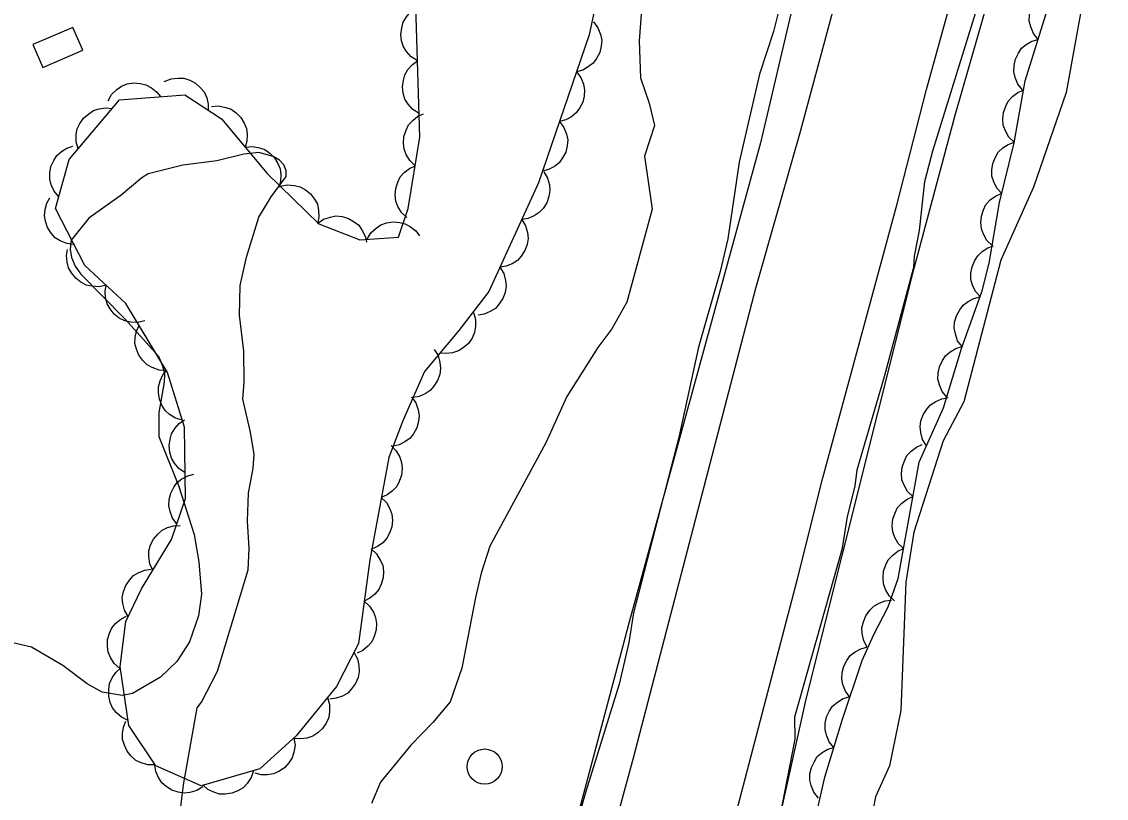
# Model space of a CAD drawing. Extents: x 282461 to 284471, y 5554090 to 5557646.
# Drawn here: x 283325.8 to 283387.5, y 5555381.2 to 5555425.4 of the extents above; entities that cross this region are included whole.
import ezdxf

# ---------------------------------------------------------------- set-up
doc = ezdxf.new("R2010")
doc.units = 0
for name, color, linetype in [('Niveau 1', 7, 'Continuous'), ('Niveau 2', 7, 'Continuous'), ('Niveau 21', 7, 'Continuous'), ('Niveau 31', 7, 'Continuous'), ('Niveau 36', 7, 'Continuous'), ('Niveau 44', 7, 'Continuous')]:
    doc.layers.add(name, color=color, linetype=linetype)

msp = doc.modelspace()

# ---------------------------------------------------------------- linework, layer by layer
at = {"layer": 'Niveau 1'}
for points in [[(283369.19, 5555427.32), (283368.58, 5555424.88), (283367.79, 5555422.44), (283366.63, 5555417.44), (283365.99, 5555413.08), (283365.55, 5555411.22), (283364.32, 5555406.92), (283363.22, 5555401.86), (283360.61, 5555391.8), (283360.34, 5555390.11), (283359.79, 5555387.73), (283357.89, 5555381.62), (283356.44, 5555376.5), (283355.1, 5555371.5), (283354.77, 5555369.88), (283354.51, 5555368.02), (283354.28, 5555367.2), (283351.99, 5555359.93), (283351.31, 5555358.24), (283349.47, 5555352.25), (283349.13, 5555351.38), (283346.67, 5555343.58)], [(283359.25, 5555344.88), (283360.8, 5555350.87), (283361.98, 5555354.48), (283363.76, 5555360.64), (283365.94, 5555367.62), (283367.56, 5555373.21), (283367.89, 5555375.01), (283368.61, 5555377.74), (283368.66, 5555378.67), (283369.81, 5555384.6), (283369.79, 5555385.87), (283372.52, 5555395.47), (283372.79, 5555397.27), (283373.24, 5555399.01), (283373.34, 5555399.94), (283374.9, 5555405.24), (283376.57, 5555411.46), (283376.62, 5555412.1), (283376.9, 5555413.55), (283377.21, 5555416.34), (283377.66, 5555418.08), (283380.45, 5555427.1)]]:
    msp.add_lwpolyline(points, dxfattribs=at)
at = {"layer": 'Niveau 2'}
for points in [[(283386.38, 5555427.71), (283385.24, 5555421.41), (283383.38, 5555416.01), (283381.53, 5555411.86), (283379.42, 5555403.8), (283378.24, 5555401.58), (283376.57, 5555396.38), (283376.12, 5555393.54), (283375.84, 5555386.24), (283375.19, 5555383.09), (283374.39, 5555381.33), (283372.68, 5555372.5), (283368.99, 5555361.94), (283368.32, 5555358.62), (283367.23, 5555357.08), (283366.18, 5555354.67), (283363.84, 5555354.01), (283363.19, 5555353.1), (283360.59, 5555345.44)], [(283361.13, 5555426.89), (283360.93, 5555424.34), (283361.01, 5555422.25), (283361.5, 5555420.8), (283361.8, 5555419.53), (283361.24, 5555417.78), (283361.68, 5555414.77), (283360.24, 5555409.47), (283359.38, 5555407.96), (283358.58, 5555406.9), (283356.81, 5555404.1), (283355.63, 5555401.47), (283352.44, 5555395.58), (283351.94, 5555394.06), (283351.61, 5555392.67), (283350.84, 5555388.65), (283350.17, 5555386.73), (283349.19, 5555385.56), (283347.93, 5555384.27), (283346.21, 5555382.16), (283345.7, 5555380.94)], [(283334.54, 5555378.26), (283334.99, 5555382.01), (283335.77, 5555386.38), (283336.02, 5555386.72), (283336.93, 5555388.47), (283338.68, 5555394.24), (283338.73, 5555395.45), (283338.63, 5555397.01), (283338.69, 5555398.61), (283338.96, 5555400.03), (283339.01, 5555400.81), (283338.81, 5555402.07), (283338.37, 5555403.96), (283338.45, 5555404.93), (283338.42, 5555406.68), (283338.18, 5555408.74), (283338.21, 5555410.42), (283338.57, 5555412.03), (283339.28, 5555414.32), (283339.99, 5555415.47), (283340.83, 5555416.63), (283340.84, 5555416.97), (283340.7, 5555417.29), (283340.45, 5555417.56), (283340.09, 5555417.76), (283339.28, 5555418), (283338.43, 5555417.9), (283336.89, 5555417.52), (283334.96, 5555417.28), (283332.98, 5555416.77), (283332.61, 5555416.55), (283331.43, 5555415.56), (283329.59, 5555414.26), (283328.59, 5555413), (283328.53, 5555412.49), (283328.62, 5555412.01), (283328.82, 5555411.52), (283329.14, 5555411.07), (283331.64, 5555408.52), (283333.56, 5555406.41), (283333.8, 5555405.86), (283333.9, 5555405.37), (283333.88, 5555404.92), (283333.58, 5555403.19), (283333.58, 5555401.83), (283334.7, 5555399.04), (283335.59, 5555396.26), (283335.86, 5555394.7), (283336.01, 5555392.86), (283335.84, 5555391.63), (283335.33, 5555390.15), (283334.61, 5555389.02), (283333.67, 5555388.13), (283332.09, 5555387.21), (283331.49, 5555387.09), (283330.36, 5555387.28), (283329.51, 5555387.76), (283328.11, 5555388.8), (283326.34, 5555389.85), (283324.95, 5555390.17)]]:
    msp.add_lwpolyline(points, dxfattribs=at)
at = {"layer": 'Niveau 21'}
for points in [[(283343.15, 5555297.48), (283344.82, 5555302.89), (283346.64, 5555309.77), (283350.04, 5555321.98), (283352.61, 5555330.06), (283355.72, 5555341.46), (283358.57, 5555351.46), (283363.11, 5555368.4), (283365.5, 5555376.77), (283369.96, 5555393.73), (283371.4, 5555399.48), (283375.63, 5555415.07), (283377.3, 5555421.58), (283383.42, 5555443.74), (283388.94, 5555463.12), (283392.46, 5555474.87), (283402.79, 5555506.48), (283405.51, 5555513.87), (283407.52, 5555520.57), (283413.11, 5555536.65), (283414.13, 5555540), (283418.84, 5555553.93)], [(283336.52, 5555296.58), (283345.36, 5555329.07), (283349.01, 5555340.73), (283353.99, 5555359.65), (283356.95, 5555370.11), (283360.62, 5555383.54), (283367.57, 5555410.27), (283370.08, 5555419.06), (283377.96, 5555448.27), (283379.69, 5555453.91), (283380.81, 5555457.98), (283384.16, 5555469.1), (283390.82, 5555490.22), (283395.1, 5555502.68), (283399.67, 5555516.53), (283403.67, 5555529), (283406.23, 5555536.33), (283411.71, 5555552.99)], [(283344.73, 5555292.08), (283347.9, 5555303.94), (283352.03, 5555317.89), (283355.38, 5555328.71), (283357.43, 5555336.24), (283359.48, 5555344.26), (283361.21, 5555350.31), (283366.86, 5555371.37), (283368.58, 5555378.52), (283370.45, 5555386.89), (283376.58, 5555411.34), (283378.92, 5555420.12), (283381.32, 5555428.44), (283387.66, 5555451.48), (283392.52, 5555468.36), (283394.86, 5555476.04), (283398.35, 5555485.88), (283400.13, 5555492.11), (283406.04, 5555510.39), (283408.05, 5555516.97), (283412.1, 5555528.8), (283414.21, 5555534.11), (283415.8, 5555538.57), (283420.56, 5555553.08)], [(283405.35, 5555543.77), (283400.81, 5555527.66), (283393.61, 5555506.3), (283389.72, 5555495.23), (283386, 5555483.77), (283382.31, 5555471.72), (283379.8, 5555462.88), (283377.9, 5555456.71), (283376, 5555449.96), (283373.72, 5555441.52), (283371.34, 5555432.28), (283369.72, 5555426.52), (283367.84, 5555418.55), (283360.38, 5555391.33), (283354.98, 5555371), (283348.96, 5555349.72), (283345.74, 5555337.39), (283343.68, 5555330.47), (283339.28, 5555314.89), (283337.62, 5555308.27), (283335.49, 5555301.46), (283330.1, 5555282.05)]]:
    msp.add_lwpolyline(points, dxfattribs=at)
at = {"layer": 'Niveau 31'}
msp.add_lwpolyline([(283329.25, 5555423.81), (283328.69, 5555425.11), (283326.41, 5555424.13), (283326.97, 5555422.82), (283329.25, 5555423.81)], dxfattribs=at)
at = {"layer": 'Niveau 36'}
msp.add_circle((283352.141, 5555383.046), 1, dxfattribs=at)
at = {"layer": 'Niveau 44'}
for points in [[(283360.51, 5555436.09), (283358.09, 5555424.69), (283355.21, 5555416.27), (283352.38, 5555410.09), (283350.66, 5555407.87), (283348.71, 5555405.53), (283347.47, 5555402.73), (283346.68, 5555400.63), (283345.59, 5555394.82), (283344.95, 5555390.05), (283343.7, 5555387.6), (283341.41, 5555384.79), (283339.34, 5555382.92), (283335.99, 5555381.95), (283333.42, 5555383.08), (283331.88, 5555385.38), (283331.38, 5555388.74), (283331.7, 5555391.3), (283332.6, 5555393.16), (283334.31, 5555395.97), (283335.1, 5555398.3), (283335.05, 5555402.36), (283334.08, 5555405.48), (283331.71, 5555409.4), (283329.37, 5555411.57), (283327.7, 5555414.8), (283328.48, 5555417.6), (283331.34, 5555420.99), (283335.06, 5555421.27), (283337.16, 5555419.9), (283339.75, 5555416.8), (283342.69, 5555413.93), (283345.02, 5555413.03), (283347.23, 5555413.17), (283347.79, 5555414.8), (283348.44, 5555418.87), (283348.21, 5555426.32)], [(283383.65, 5555424.43), (283383.39, 5555424.76), (283383.23, 5555425.14), (283383.15, 5555425.46), (283383.17, 5555425.81), (283383.24, 5555426.17), (283383.42, 5555426.52), (283383.59, 5555426.79), (283383.87, 5555427.02), (283384.19, 5555427.2), (283384.53, 5555427.31)], [(283370.61, 5555378.53), (283371.51, 5555382.44), (283372.51, 5555385.75), (283373.64, 5555389.08), (283374.3, 5555390.57), (283375.11, 5555392.13), (283375.69, 5555393.74), (283376.87, 5555400.37), (283378.27, 5555403.46), (283379.28, 5555406.83), (283380.46, 5555410.11), (283380.87, 5555411.7), (283381.46, 5555415.14), (283382.28, 5555418.55), (283382.92, 5555422.07), (283384.39, 5555426.84)], [(283348.31, 5555423.21), (283347.95, 5555423.43), (283347.69, 5555423.74), (283347.51, 5555424.01), (283347.41, 5555424.35), (283347.37, 5555424.71), (283347.42, 5555425.09), (283347.5, 5555425.41), (283347.68, 5555425.71), (283347.92, 5555425.99), (283348.21, 5555426.2)], [(283358.34, 5555425.42), (283358.59, 5555425.09), (283358.73, 5555424.71), (283358.8, 5555424.39), (283358.78, 5555424.04), (283358.69, 5555423.68), (283358.51, 5555423.34), (283358.32, 5555423.08), (283358.04, 5555422.86), (283357.72, 5555422.68), (283357.37, 5555422.59)], [(283382.76, 5555421.56), (283382.5, 5555421.88), (283382.35, 5555422.26), (283382.27, 5555422.58), (283382.28, 5555422.94), (283382.36, 5555423.3), (283382.53, 5555423.64), (283382.71, 5555423.92), (283382.98, 5555424.14), (283383.3, 5555424.33), (283383.65, 5555424.43)], [(283348.4, 5555420.21), (283348.05, 5555420.44), (283347.78, 5555420.74), (283347.6, 5555421.02), (283347.5, 5555421.36), (283347.46, 5555421.72), (283347.51, 5555422.1), (283347.59, 5555422.42), (283347.77, 5555422.72), (283348.02, 5555423), (283348.31, 5555423.21)], [(283357.37, 5555422.59), (283357.62, 5555422.26), (283357.76, 5555421.88), (283357.83, 5555421.55), (283357.81, 5555421.2), (283357.72, 5555420.85), (283357.54, 5555420.51), (283357.35, 5555420.24), (283357.08, 5555420.03), (283356.75, 5555419.85), (283356.4, 5555419.76)], [(283330.69, 5555420.94), (283330.89, 5555421.3), (283331.19, 5555421.58), (283331.46, 5555421.77), (283331.79, 5555421.89), (283332.15, 5555421.95), (283332.53, 5555421.91), (283332.85, 5555421.85), (283333.16, 5555421.68), (283333.45, 5555421.45), (283333.67, 5555421.17)], [(283333.89, 5555422.03), (283334.28, 5555422.19), (283334.68, 5555422.23), (283335.01, 5555422.22), (283335.34, 5555422.11), (283335.67, 5555421.94), (283335.95, 5555421.68), (283336.17, 5555421.44), (283336.31, 5555421.11), (283336.4, 5555420.75), (283336.4, 5555420.39)], [(283382.29, 5555418.58), (283381.99, 5555418.87), (283381.79, 5555419.23), (283381.67, 5555419.54), (283381.64, 5555419.89), (283381.68, 5555420.26), (283381.81, 5555420.62), (283381.95, 5555420.92), (283382.2, 5555421.17), (283382.49, 5555421.4), (283382.82, 5555421.54)], [(283328.99, 5555418.2), (283328.87, 5555418.6), (283328.88, 5555419.01), (283328.93, 5555419.33), (283329.08, 5555419.65), (283329.29, 5555419.95), (283329.59, 5555420.2), (283329.86, 5555420.38), (283330.19, 5555420.48), (283330.56, 5555420.53), (283330.92, 5555420.49)], [(283336.58, 5555420.6), (283336.99, 5555420.64), (283337.39, 5555420.56), (283337.7, 5555420.45), (283337.99, 5555420.25), (283338.25, 5555419.99), (283338.44, 5555419.66), (283338.58, 5555419.36), (283338.62, 5555419.01), (283338.6, 5555418.64), (283338.5, 5555418.3)], [(283348.18, 5555417.24), (283347.88, 5555417.53), (283347.67, 5555417.88), (283347.55, 5555418.18), (283347.51, 5555418.53), (283347.54, 5555418.9), (283347.66, 5555419.26), (283347.8, 5555419.56), (283348.04, 5555419.82), (283348.33, 5555420.05), (283348.65, 5555420.2)], [(283356.4, 5555419.76), (283356.65, 5555419.42), (283356.79, 5555419.04), (283356.87, 5555418.72), (283356.84, 5555418.37), (283356.75, 5555418.01), (283356.57, 5555417.68), (283356.38, 5555417.41), (283356.11, 5555417.19), (283355.78, 5555417.02), (283355.43, 5555416.93)], [(283327.89, 5555415.47), (283327.62, 5555415.79), (283327.46, 5555416.16), (283327.37, 5555416.48), (283327.37, 5555416.83), (283327.44, 5555417.19), (283327.6, 5555417.54), (283327.77, 5555417.82), (283328.04, 5555418.05), (283328.35, 5555418.24), (283328.69, 5555418.36)], [(283338.5, 5555418.3), (283338.91, 5555418.34), (283339.31, 5555418.26), (283339.62, 5555418.16), (283339.91, 5555417.95), (283340.17, 5555417.69), (283340.36, 5555417.36), (283340.5, 5555417.06), (283340.54, 5555416.72), (283340.52, 5555416.35), (283340.42, 5555416)], [(283381.58, 5555415.66), (283381.3, 5555415.97), (283381.13, 5555416.33), (283381.02, 5555416.65), (283381.02, 5555417), (283381.07, 5555417.37), (283381.22, 5555417.72), (283381.38, 5555418.01), (283381.64, 5555418.25), (283381.95, 5555418.45), (283382.29, 5555418.58)], [(283347.71, 5555414.29), (283347.4, 5555414.57), (283347.2, 5555414.92), (283347.08, 5555415.23), (283347.04, 5555415.58), (283347.07, 5555415.94), (283347.19, 5555416.31), (283347.33, 5555416.6), (283347.56, 5555416.86), (283347.85, 5555417.09), (283348.18, 5555417.24)], [(283355.5, 5555416.9), (283355.71, 5555416.54), (283355.82, 5555416.15), (283355.85, 5555415.82), (283355.8, 5555415.48), (283355.67, 5555415.13), (283355.46, 5555414.81), (283355.25, 5555414.57), (283354.95, 5555414.38), (283354.61, 5555414.24), (283354.25, 5555414.18)], [(283340.5, 5555416.07), (283340.9, 5555416.16), (283341.31, 5555416.12), (283341.63, 5555416.04), (283341.93, 5555415.87), (283342.22, 5555415.64), (283342.45, 5555415.33), (283342.61, 5555415.05), (283342.68, 5555414.7), (283342.7, 5555414.33), (283342.64, 5555413.98)], [(283328.75, 5555412.76), (283328.34, 5555412.81), (283327.97, 5555412.97), (283327.69, 5555413.14), (283327.45, 5555413.4), (283327.25, 5555413.72), (283327.14, 5555414.08), (283327.07, 5555414.4), (283327.11, 5555414.75), (283327.21, 5555415.11), (283327.38, 5555415.42)], [(283381.04, 5555412.7), (283380.74, 5555412.99), (283380.54, 5555413.34), (283380.42, 5555413.65), (283380.39, 5555414), (283380.42, 5555414.37), (283380.54, 5555414.73), (283380.68, 5555415.03), (283380.93, 5555415.29), (283381.22, 5555415.51), (283381.55, 5555415.66)], [(283342.62, 5555413.96), (283342.96, 5555414.19), (283343.35, 5555414.32), (283343.67, 5555414.38), (283344.02, 5555414.34), (283344.38, 5555414.24), (283344.71, 5555414.04), (283344.97, 5555413.85), (283345.17, 5555413.56), (283345.33, 5555413.23), (283345.41, 5555412.88)], [(283345.44, 5555413.06), (283345.65, 5555413.42), (283345.95, 5555413.69), (283346.22, 5555413.88), (283346.55, 5555413.99), (283346.92, 5555414.05), (283347.3, 5555414.01), (283347.62, 5555413.94), (283347.92, 5555413.76), (283348.21, 5555413.53), (283348.43, 5555413.25)], [(283354.25, 5555414.18), (283354.47, 5555413.82), (283354.57, 5555413.43), (283354.61, 5555413.1), (283354.55, 5555412.76), (283354.42, 5555412.41), (283354.21, 5555412.09), (283354, 5555411.84), (283353.7, 5555411.66), (283353.36, 5555411.52), (283353.01, 5555411.46)], [(283380.37, 5555409.77), (283380.09, 5555410.08), (283379.92, 5555410.45), (283379.83, 5555410.77), (283379.83, 5555411.12), (283379.89, 5555411.49), (283380.04, 5555411.84), (283380.21, 5555412.12), (283380.47, 5555412.36), (283380.78, 5555412.56), (283381.12, 5555412.68)], [(283330.58, 5555410.45), (283330.18, 5555410.35), (283329.77, 5555410.38), (283329.45, 5555410.44), (283329.14, 5555410.61), (283328.85, 5555410.84), (283328.61, 5555411.14), (283328.44, 5555411.42), (283328.36, 5555411.76), (283328.33, 5555412.13), (283328.39, 5555412.48)], [(283353.01, 5555411.46), (283353.22, 5555411.1), (283353.32, 5555410.71), (283353.36, 5555410.38), (283353.3, 5555410.03), (283353.18, 5555409.69), (283352.96, 5555409.37), (283352.75, 5555409.12), (283352.45, 5555408.94), (283352.11, 5555408.79), (283351.76, 5555408.73)], [(283332.78, 5555408.41), (283332.37, 5555408.32), (283331.97, 5555408.34), (283331.64, 5555408.41), (283331.33, 5555408.57), (283331.04, 5555408.8), (283330.81, 5555409.1), (283330.64, 5555409.38), (283330.55, 5555409.72), (283330.53, 5555410.09), (283330.58, 5555410.45)], [(283379.32, 5555406.95), (283379.07, 5555407.28), (283378.94, 5555407.67), (283378.87, 5555407.99), (283378.9, 5555408.34), (283379, 5555408.7), (283379.19, 5555409.04), (283379.38, 5555409.3), (283379.66, 5555409.52), (283379.99, 5555409.69), (283380.34, 5555409.78)], [(283351.5, 5555408.88), (283351.62, 5555408.48), (283351.61, 5555408.08), (283351.56, 5555407.75), (283351.42, 5555407.43), (283351.21, 5555407.13), (283350.92, 5555406.88), (283350.65, 5555406.7), (283350.31, 5555406.59), (283349.94, 5555406.55), (283349.59, 5555406.58)], [(283334.01, 5555405.59), (283333.6, 5555405.61), (283333.21, 5555405.75), (283332.92, 5555405.9), (283332.67, 5555406.15), (283332.45, 5555406.45), (283332.31, 5555406.8), (283332.22, 5555407.12), (283332.24, 5555407.47), (283332.31, 5555407.83), (283332.46, 5555408.16)], [(283349.26, 5555406.78), (283349.49, 5555406.43), (283349.59, 5555406.04), (283349.63, 5555405.71), (283349.58, 5555405.36), (283349.46, 5555405.01), (283349.25, 5555404.7), (283349.04, 5555404.44), (283348.75, 5555404.25), (283348.41, 5555404.11), (283348.05, 5555404.04)], [(283378.45, 5555404.07), (283378.19, 5555404.39), (283378.03, 5555404.77), (283377.95, 5555405.09), (283377.96, 5555405.44), (283378.03, 5555405.8), (283378.2, 5555406.15), (283378.38, 5555406.42), (283378.65, 5555406.65), (283378.97, 5555406.84), (283379.32, 5555406.95)], [(283334.93, 5555402.75), (283334.53, 5555402.87), (283334.19, 5555403.09), (283333.95, 5555403.31), (283333.76, 5555403.61), (283333.62, 5555403.95), (283333.57, 5555404.33), (283333.56, 5555404.65), (283333.66, 5555404.99), (283333.82, 5555405.33), (283334.04, 5555405.61)], [(283347.98, 5555404.08), (283348.22, 5555403.74), (283348.35, 5555403.35), (283348.41, 5555403.03), (283348.37, 5555402.68), (283348.27, 5555402.32), (283348.08, 5555401.99), (283347.89, 5555401.73), (283347.6, 5555401.52), (283347.27, 5555401.36), (283346.92, 5555401.27)], [(283377.29, 5555401.29), (283377.07, 5555401.65), (283376.97, 5555402.05), (283376.93, 5555402.38), (283376.98, 5555402.72), (283377.11, 5555403.07), (283377.32, 5555403.39), (283377.53, 5555403.64), (283377.83, 5555403.83), (283378.17, 5555403.97), (283378.53, 5555404.04)], [(283335.08, 5555399.77), (283334.73, 5555400), (283334.47, 5555400.31), (283334.3, 5555400.59), (283334.21, 5555400.93), (283334.17, 5555401.3), (283334.23, 5555401.68), (283334.31, 5555401.99), (283334.5, 5555402.29), (283334.75, 5555402.56), (283335.04, 5555402.77)], [(283346.81, 5555401.31), (283347.1, 5555401.01), (283347.3, 5555400.66), (283347.41, 5555400.35), (283347.44, 5555400), (283347.4, 5555399.63), (283347.27, 5555399.27), (283347.13, 5555398.98), (283346.88, 5555398.73), (283346.58, 5555398.51), (283346.25, 5555398.36)], [(283376.52, 5555398.41), (283376.22, 5555398.7), (283376.02, 5555399.06), (283375.9, 5555399.36), (283375.87, 5555399.72), (283375.91, 5555400.09), (283376.04, 5555400.45), (283376.18, 5555400.74), (283376.42, 5555401), (283376.72, 5555401.22), (283377.05, 5555401.37)], [(283334.61, 5555396.86), (283334.36, 5555397.19), (283334.22, 5555397.57), (283334.15, 5555397.89), (283334.17, 5555398.24), (283334.26, 5555398.6), (283334.44, 5555398.94), (283334.62, 5555399.21), (283334.9, 5555399.42), (283335.23, 5555399.6), (283335.57, 5555399.69)], [(283346.25, 5555398.36), (283346.55, 5555398.07), (283346.74, 5555397.71), (283346.86, 5555397.4), (283346.89, 5555397.05), (283346.85, 5555396.69), (283346.72, 5555396.33), (283346.57, 5555396.04), (283346.33, 5555395.78), (283346.03, 5555395.56), (283345.7, 5555395.42)], [(283375.99, 5555395.45), (283375.69, 5555395.74), (283375.5, 5555396.09), (283375.38, 5555396.4), (283375.35, 5555396.75), (283375.38, 5555397.12), (283375.51, 5555397.49), (283375.65, 5555397.78), (283375.89, 5555398.04), (283376.19, 5555398.26), (283376.52, 5555398.41)], [(283333.24, 5555394.22), (283333.07, 5555394.59), (283333.01, 5555395), (283333.01, 5555395.33), (283333.11, 5555395.66), (283333.28, 5555395.99), (283333.53, 5555396.28), (283333.77, 5555396.5), (283334.08, 5555396.65), (283334.44, 5555396.75), (283334.8, 5555396.77)], [(283345.67, 5555395.43), (283345.98, 5555395.15), (283346.19, 5555394.8), (283346.33, 5555394.5), (283346.37, 5555394.15), (283346.35, 5555393.78), (283346.24, 5555393.42), (283346.11, 5555393.12), (283345.88, 5555392.85), (283345.59, 5555392.62), (283345.27, 5555392.46)], [(283375.47, 5555392.48), (283375.17, 5555392.77), (283374.97, 5555393.13), (283374.85, 5555393.44), (283374.82, 5555393.79), (283374.85, 5555394.16), (283374.98, 5555394.52), (283375.12, 5555394.82), (283375.37, 5555395.07), (283375.66, 5555395.3), (283375.99, 5555395.45)], [(283331.83, 5555391.58), (283331.62, 5555391.94), (283331.53, 5555392.33), (283331.5, 5555392.66), (283331.57, 5555393.01), (283331.7, 5555393.35), (283331.92, 5555393.66), (283332.14, 5555393.91), (283332.44, 5555394.09), (283332.78, 5555394.22), (283333.14, 5555394.27)], [(283345.27, 5555392.46), (283345.58, 5555392.18), (283345.8, 5555391.84), (283345.93, 5555391.53), (283345.97, 5555391.19), (283345.96, 5555390.82), (283345.84, 5555390.45), (283345.71, 5555390.15), (283345.48, 5555389.89), (283345.2, 5555389.65), (283344.88, 5555389.49)], [(283373.92, 5555389.85), (283373.72, 5555390.21), (283373.64, 5555390.61), (283373.62, 5555390.94), (283373.7, 5555391.29), (283373.84, 5555391.63), (283374.07, 5555391.94), (283374.29, 5555392.18), (283374.6, 5555392.35), (283374.95, 5555392.47), (283375.31, 5555392.52)], [(283331.37, 5555388.63), (283331.05, 5555388.91), (283330.84, 5555389.25), (283330.7, 5555389.55), (283330.66, 5555389.9), (283330.67, 5555390.27), (283330.78, 5555390.64), (283330.91, 5555390.94), (283331.13, 5555391.2), (283331.42, 5555391.44), (283331.74, 5555391.61)], [(283372.93, 5555387), (283372.68, 5555387.33), (283372.54, 5555387.72), (283372.47, 5555388.04), (283372.49, 5555388.39), (283372.58, 5555388.75), (283372.76, 5555389.09), (283372.95, 5555389.36), (283373.23, 5555389.58), (283373.55, 5555389.75), (283373.9, 5555389.85)], [(283344.69, 5555389.55), (283344.9, 5555389.18), (283344.98, 5555388.79), (283345, 5555388.46), (283344.93, 5555388.11), (283344.79, 5555387.77), (283344.56, 5555387.47), (283344.34, 5555387.23), (283344.04, 5555387.05), (283343.69, 5555386.93), (283343.33, 5555386.88)], [(283331.84, 5555385.67), (283331.46, 5555385.85), (283331.16, 5555386.13), (283330.95, 5555386.38), (283330.81, 5555386.7), (283330.73, 5555387.06), (283330.73, 5555387.44), (283330.77, 5555387.77), (283330.92, 5555388.09), (283331.13, 5555388.39), (283331.4, 5555388.64)], [(283343.19, 5555386.97), (283343.31, 5555386.58), (283343.31, 5555386.17), (283343.26, 5555385.84), (283343.12, 5555385.52), (283342.91, 5555385.22), (283342.63, 5555384.97), (283342.36, 5555384.78), (283342.02, 5555384.67), (283341.66, 5555384.62), (283341.3, 5555384.65)], [(283372.02, 5555384.13), (283371.76, 5555384.46), (283371.6, 5555384.84), (283371.52, 5555385.16), (283371.53, 5555385.51), (283371.61, 5555385.87), (283371.78, 5555386.22), (283371.95, 5555386.49), (283372.23, 5555386.72), (283372.55, 5555386.91), (283372.89, 5555387.01)], [(283333.38, 5555383.14), (283332.96, 5555383.14), (283332.58, 5555383.26), (283332.28, 5555383.4), (283332.01, 5555383.63), (283331.78, 5555383.92), (283331.63, 5555384.27), (283331.52, 5555384.58), (283331.52, 5555384.93), (283331.58, 5555385.29), (283331.71, 5555385.63)], [(283341.28, 5555384.67), (283341.34, 5555384.26), (283341.28, 5555383.86), (283341.18, 5555383.54), (283340.99, 5555383.25), (283340.74, 5555382.98), (283340.42, 5555382.77), (283340.12, 5555382.63), (283339.78, 5555382.58), (283339.41, 5555382.58), (283339.06, 5555382.67)], [(283371.15, 5555381.25), (283370.89, 5555381.58), (283370.73, 5555381.96), (283370.65, 5555382.28), (283370.66, 5555382.63), (283370.74, 5555382.99), (283370.91, 5555383.34), (283371.08, 5555383.61), (283371.36, 5555383.84), (283371.68, 5555384.03), (283372.02, 5555384.13)], [(283336.09, 5555381.9), (283335.74, 5555381.68), (283335.35, 5555381.57), (283335.02, 5555381.53), (283334.68, 5555381.59), (283334.33, 5555381.7), (283334.01, 5555381.91), (283333.76, 5555382.12), (283333.57, 5555382.42), (283333.42, 5555382.76), (283333.35, 5555383.11)], [(283338.98, 5555382.81), (283338.85, 5555382.42), (283338.62, 5555382.08), (283338.39, 5555381.84), (283338.09, 5555381.66), (283337.75, 5555381.53), (283337.37, 5555381.48), (283337.04, 5555381.48), (283336.71, 5555381.59), (283336.38, 5555381.75), (283336.1, 5555381.98)]]:
    msp.add_lwpolyline(points, dxfattribs=at)

doc.saveas('drawing.dxf')
